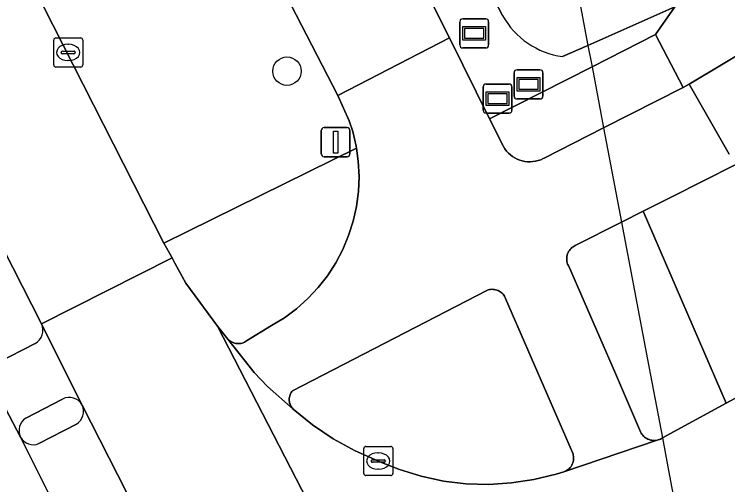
# Model space of a CAD drawing. Extents: x 158835 to 160077, y 386387 to 387778.
# Drawn here: x 159569.49 to 159594.01, y 386966.22 to 386982.37 of the extents above; entities that cross this region are included whole.
import ezdxf

# ---------------------------------------------------------------- set-up
doc = ezdxf.new("R2010")
doc.units = 0
for name, color, linetype in [('IMGEO_Berm_groen', 7, 'Continuous'), ('IMGEO_Boom', 7, 'Continuous'), ('IMGEO_Duiker', 7, 'Continuous'), ('IMGEO_Fietspad_gesloten', 7, 'Continuous'), ('IMGEO_Fietspad_open', 7, 'Continuous'), ('IMGEO_Groenvoorziening', 7, 'Continuous'), ('IMGEO_Kolk', 7, 'Continuous'), ('IMGEO_Lichtmast', 7, 'Continuous'), ('IMGEO_Oever', 7, 'Continuous'), ('IMGEO_Reclamebord', 7, 'Continuous'), ('IMGEO_Rijbaan_lokaal_gesloten', 7, 'Continuous'), ('IMGEO_Verkeerseiland_open', 7, 'Continuous'), ('IMGEO_Voetpad_open', 7, 'Continuous'), ('IMGEO_Wegwijzer', 7, 'Continuous')]:
    doc.layers.add(name, color=color, linetype=linetype)

msp = doc.modelspace()

# ---------------------------------------------------------------- linework, layer by layer
at = {"layer": 'IMGEO_Berm_groen'}
for points in [[(159565.625, 386992.203), (159574.634, 386974.512), (159581.251, 386977.77), (159581.241, 386977.841), (159581.123, 386978.348), (159581.006, 386978.716), (159580.616, 386979.582), (159570.06, 387000), (159551.287, 387036.313)], [(159570.424, 386971.741), (159562.522, 386987.258), (159560.215, 386991.01), (159557.582, 386994.542), (159554.644, 386997.824), (159553.335, 386999.112), (159552.354, 387000), (159548.726, 387002.975), (159544.519, 387005.62), (159540.092, 387007.879), (159535.481, 387009.734), (159531.503, 387010.965)], [(159568.903, 386970.406), (159570.203, 386971.068)]]:
    msp.add_lwpolyline(points, dxfattribs=at)
msp.add_lwpolyline([(159594.264, 386977.198), (159592.095, 386976.106), (159591.107, 386975.608), (159593.963, 386969.012), (159597.783, 386971.082)], close=True, dxfattribs=at)
msp.add_arc((159569.971, 386971.517), 0.505, 297.3391, 26.3026, dxfattribs=at)
at = {"layer": 'IMGEO_Boom'}
msp.add_circle((159578.862, 386980.419), 0.489, dxfattribs=at)
at = {"layer": 'IMGEO_Duiker'}
msp.add_lwpolyline([(159588.877, 386983.063), (159588.931, 386982.78), (159588.956, 386982.645), (159589.21, 386981.306), (159589.35, 386980.571), (159589.748, 386978.472), (159590.362, 386975.233), (159591.256, 386970.522), (159591.768, 386967.823), (159591.981, 386966.701), (159592.326, 386964.885)], dxfattribs=at)
at = {"layer": 'IMGEO_Fietspad_gesloten'}
for points in [[(159551.287, 387036.313), (159570.06, 387000), (159580.616, 386979.582), (159584.448, 386981.56), (159575.169, 387000), (159567.488, 387015.266), (159566.138, 387017.949), (159555.587, 387038.918)], [(159620.202, 387007.312), (159618.603, 387004.497), (159617.765, 387003.021), (159616.039, 387000), (159615.389, 386998.862), (159615.307, 386998.73), (159613.562, 386996.185), (159611.597, 386993.806), (159609.427, 386991.611), (159607.07, 386989.62), (159605.341, 386988.181), (159599.819, 386984.237), (159592.693, 386979.975), (159594.064, 386977.57)]]:
    msp.add_lwpolyline(points, dxfattribs=at)
at = {"layer": 'IMGEO_Fietspad_open'}
for points in [[(159594.064, 386977.57), (159592.693, 386979.975), (159592.482, 386979.862), (159589.748, 386978.472), (159587.707, 386977.435), (159587.672, 386977.416), (159587.587, 386977.378), (159587.5, 386977.348), (159587.41, 386977.326), (159587.319, 386977.312), (159587.227, 386977.306), (159587.134, 386977.308), (159587.043, 386977.319), (159586.952, 386977.337), (159586.864, 386977.364), (159586.778, 386977.399), (159586.696, 386977.441), (159586.617, 386977.49), (159586.544, 386977.546), (159586.476, 386977.608), (159586.413, 386977.676), (159586.357, 386977.75), (159586.308, 386977.828), (159585.821, 386978.785), (159584.448, 386981.56), (159580.616, 386979.582), (159581.006, 386978.716), (159581.123, 386978.348), (159581.241, 386977.841), (159581.251, 386977.77), (159581.313, 386977.327), (159581.339, 386976.807), (159581.319, 386976.288), (159581.252, 386975.772), (159581.14, 386975.265), (159580.982, 386974.77), (159580.781, 386974.29), (159580.538, 386973.831), (159580.255, 386973.395), (159579.934, 386972.986), (159579.578, 386972.607), (159579.19, 386972.262), (159578.772, 386971.953), (159578.328, 386971.682), (159577.476, 386971.154), (159577.441, 386971.132), (159577.402, 386971.111), (159577.361, 386971.094), (159577.319, 386971.08), (159577.276, 386971.07), (159577.232, 386971.065), (159577.188, 386971.063), (159577.144, 386971.065), (159577.1, 386971.071), (159577.056, 386971.081), (159577.014, 386971.095), (159576.974, 386971.112), (159576.935, 386971.133), (159576.898, 386971.158), (159576.863, 386971.185), (159576.831, 386971.216), (159577.735, 386970.071), (159578.194, 386969.584), (159579.081, 386968.808), (159579.051, 386968.84), (159579.025, 386968.872), (159579.003, 386968.907), (159578.983, 386968.943), (159578.967, 386968.982), (159578.955, 386969.021), (159578.946, 386969.061), (159578.94, 386969.102), (159578.939, 386969.143), (159578.941, 386969.185), (159578.946, 386969.226), (159578.956, 386969.266), (159578.968, 386969.305), (159578.985, 386969.343), (159579.004, 386969.379), (159579.027, 386969.414), (159579.053, 386969.446), (159585.731, 386972.887), (159585.78, 386972.905), (159585.821, 386972.916), (159585.864, 386972.923), (159585.907, 386972.927), (159585.951, 386972.926), (159585.994, 386972.922), (159586.036, 386972.914), (159586.078, 386972.902), (159586.119, 386972.886), (159586.157, 386972.867), (159586.195, 386972.845), (159586.229, 386972.819), (159586.262, 386972.79), (159586.292, 386972.759), (159586.318, 386972.725), (159586.342, 386972.688), (159586.362, 386972.65), (159586.379, 386972.61), (159588.678, 386967.318), (159588.695, 386967.268), (159588.706, 386967.226), (159588.713, 386967.182), (159588.715, 386967.138), (159588.714, 386967.094), (159588.709, 386967.05), (159588.7, 386967.007), (159588.687, 386966.964), (159588.67, 386966.923), (159588.65, 386966.884), (159588.627, 386966.847), (159588.6, 386966.812), (159588.57, 386966.779), (159588.537, 386966.749), (159588.502, 386966.723), (159588.464, 386966.699), (159588.425, 386966.679), (159588.384, 386966.663), (159591.586, 386967.747), (159591.536, 386967.739), (159591.49, 386967.736), (159591.445, 386967.737), (159591.4, 386967.742), (159591.356, 386967.751), (159591.313, 386967.764), (159591.271, 386967.78), (159591.231, 386967.801), (159591.192, 386967.825), (159591.156, 386967.852), (159591.123, 386967.883), (159591.092, 386967.916), (159591.065, 386967.952), (159591.041, 386967.99), (159591.02, 386968.03), (159590.154, 386970.039), (159588.536, 386973.74), (159588.529, 386973.755), (159588.511, 386973.796), (159588.496, 386973.838), (159588.486, 386973.881), (159588.479, 386973.926), (159588.477, 386973.97), (159588.479, 386974.015), (159588.484, 386974.06), (159588.494, 386974.103), (159588.507, 386974.146), (159588.524, 386974.187), (159588.545, 386974.227), (159588.569, 386974.265), (159588.596, 386974.3), (159588.627, 386974.333), (159588.66, 386974.363), (159588.696, 386974.39), (159588.734, 386974.413), (159588.774, 386974.433), (159590.362, 386975.233), (159591.107, 386975.608), (159592.095, 386976.106), (159594.264, 386977.198)], [(159573.35, 386965.965), (159571.82, 386968.951)], [(159571.626, 386968.293), (159570.335, 386967.627)], [(159569.703, 386967.855), (159571.159, 386964.946)]]:
    msp.add_lwpolyline(points, dxfattribs=at)
for centre, radius, start, end in [((159571.337, 386968.736), 0.529, 303.1605, 23.985), ((159570.141, 386968.078), 0.491, 207.0076, 293.3176)]:
    msp.add_arc(centre, radius, start, end, dxfattribs=at)
at = {"layer": 'IMGEO_Groenvoorziening'}
for points in [[(159554.476, 387041.125), (159555.587, 387038.918), (159566.138, 387017.949), (159569.594, 387019.589), (159570.891, 387016.893), (159567.488, 387015.266), (159575.169, 387000), (159584.448, 386981.56), (159585.821, 386978.785), (159589.35, 386980.571), (159591.536, 386981.677), (159592.191, 386982.624), (159589.21, 386981.306), (159588.337, 386980.92)], [(159586.274, 386982.327), (159574.147, 387005.576), (159573.701, 387006.454), (159571.631, 387011.374), (159573.743, 387012.464)]]:
    msp.add_lwpolyline(points, dxfattribs=at)
msp.add_lwpolyline([(159609.427, 386991.611), (159611.597, 386993.806), (159613.562, 386996.185), (159615.307, 386998.73), (159615.389, 386998.862), (159616.039, 387000), (159617.765, 387003.021), (159618.603, 387004.497), (159616.131, 387005.158), (159615.845, 387004.656), (159613.193, 387000), (159611.557, 386997.498), (159610.091, 386995.352), (159608.734, 386993.831), (159607.268, 386992.364), (159606.047, 386991.413), (159603.882, 386989.873), (159592.191, 386982.624), (159591.536, 386981.677), (159592.482, 386979.862), (159592.693, 386979.975), (159599.819, 386984.237), (159605.341, 386988.181), (159607.07, 386989.62)], close=True, dxfattribs=at)
msp.add_arc((159588.711, 386983.685), 2.79, 209.1197, 262.291, dxfattribs=at)
at = {"layer": 'IMGEO_Kolk'}
for p, q in [((159570.919, 386981.562), (159571.771, 386981.562)), ((159570.844, 386980.636), (159570.844, 386981.488)), ((159571.332, 386981.342), (159571.357, 386981.342)), ((159571.845, 386981.488), (159571.845, 386980.636)), ((159571.103, 386981.056), (159571.103, 386981.068)), ((159571.541, 386981.019), (159571.143, 386981.019)), ((159571.146, 386981.105), (159571.544, 386981.105)), ((159571.587, 386981.068), (159571.587, 386981.056)), ((159571.355, 386980.782), (159571.33, 386980.782)), ((159571.771, 386980.562), (159570.919, 386980.562)), ((159581.576, 386967.53), (159582.428, 386967.53)), ((159581.501, 386966.604), (159581.501, 386967.456)), ((159581.989, 386967.31), (159582.014, 386967.31)), ((159582.502, 386967.456), (159582.502, 386966.604)), ((159581.76, 386967.024), (159581.76, 386967.036)), ((159581.803, 386967.073), (159582.201, 386967.073)), ((159582.244, 386967.036), (159582.244, 386967.024)), ((159582.198, 386966.987), (159581.8, 386966.987)), ((159582.012, 386966.75), (159581.987, 386966.75)), ((159582.428, 386966.53), (159581.576, 386966.53))]:
    msp.add_line(p, q, dxfattribs=at)
for points in [[(159570.919, 386981.562), (159571.771, 386981.562)], [(159570.844, 386980.636), (159570.844, 386981.488)], [(159571.845, 386981.488), (159571.845, 386980.636)], [(159571.771, 386980.562), (159570.919, 386980.562)], [(159581.576, 386967.53), (159582.428, 386967.53)], [(159581.501, 386966.604), (159581.501, 386967.456)], [(159582.502, 386967.456), (159582.502, 386966.604)], [(159582.428, 386966.53), (159581.576, 386966.53)]]:
    msp.add_lwpolyline(points, dxfattribs=at)
for centre, radius, start, end in [((159570.921, 386981.486), 0.0765, 91.552, 178.448), ((159570.921, 386981.486), 0.0765, 91.552, 178.448), ((159571.769, 386981.486), 0.0765, 1.552, 88.448), ((159571.769, 386981.486), 0.0765, 1.552, 88.448), ((159571.143, 386981.065), 0.0403, 85.8775, 175.7526), ((159571.14, 386981.055), 0.0366, 178.938, 274.7102), ((159571.544, 386981.062), 0.043, 264.8664, 352.4533), ((159571.548, 386981.067), 0.0386, 1.7309, 96.639), ((159570.921, 386980.638), 0.0765, 181.552, 268.448), ((159570.921, 386980.638), 0.0765, 181.552, 268.448), ((159571.769, 386980.638), 0.0765, 271.552, 358.448), ((159571.769, 386980.638), 0.0765, 271.552, 358.448), ((159581.578, 386967.454), 0.0765, 91.552, 178.448), ((159581.578, 386967.454), 0.0765, 91.552, 178.448), ((159582.426, 386967.454), 0.0765, 1.552, 88.448), ((159582.426, 386967.454), 0.0765, 1.552, 88.448), ((159581.8, 386967.033), 0.0403, 85.8775, 175.7526), ((159582.205, 386967.035), 0.0386, 1.7309, 96.639), ((159581.797, 386967.023), 0.0366, 178.938, 274.7102), ((159582.201, 386967.03), 0.043, 264.8664, 352.4533), ((159581.578, 386966.606), 0.0765, 181.552, 268.448), ((159581.578, 386966.606), 0.0765, 181.552, 268.448), ((159582.426, 386966.606), 0.0765, 271.552, 358.448), ((159582.426, 386966.606), 0.0765, 271.552, 358.448)]:
    msp.add_arc(centre, radius, start, end, dxfattribs=at)
for centre, major_axis, ratio, start_param, end_param in [((159571.331, 386981.062), (-0.387, 0.002), 0.722429, 4.712389, 7.853982), ((159571.356, 386981.062), (-0.39, 0.002), 0.717154, 1.570796, 4.712389), ((159581.988, 386967.03), (-0.387, 0.002), 0.722429, 4.712389, 7.853982), ((159582.013, 386967.03), (-0.39, 0.002), 0.717154, 1.570796, 4.712389)]:
    msp.add_ellipse(centre, major_axis=major_axis, ratio=ratio, start_param=start_param, end_param=end_param, dxfattribs=at)
at = {"layer": 'IMGEO_Lichtmast'}
for p, q in [((159580.039, 386977.579), (159580.039, 386978.379)), ((159580.039, 386978.379), (159580.039, 386977.579)), ((159580.139, 386978.479), (159580.929, 386978.479)), ((159580.929, 386978.479), (159580.139, 386978.479)), ((159581.029, 386978.379), (159581.029, 386977.579)), ((159581.029, 386977.579), (159581.029, 386978.379)), ((159580.929, 386977.479), (159580.139, 386977.479)), ((159580.139, 386977.479), (159580.929, 386977.479))]:
    msp.add_line(p, q, dxfattribs=at)
msp.add_lwpolyline([(159580.459, 386978.354), (159580.609, 386978.354), (159580.609, 386977.604), (159580.459, 386977.604), (159580.459, 386978.354)], dxfattribs=at)
for centre, start, end in [((159580.139, 386978.379), 90, 180), ((159580.139, 386978.379), 90, 180), ((159580.929, 386978.379), 0, 90), ((159580.929, 386978.379), 360, 90), ((159580.139, 386977.579), 180, 270), ((159580.139, 386977.579), 180, 270), ((159580.929, 386977.579), 270, 0), ((159580.929, 386977.579), 270, 0)]:
    msp.add_arc(centre, 0.1, start, end, dxfattribs=at)
at = {"layer": 'IMGEO_Oever'}
for points in [[(159576.275, 387013.77), (159573.743, 387012.464), (159571.631, 387011.374), (159573.701, 387006.454), (159575.157, 387007.239), (159575.656, 387006.296), (159574.147, 387005.576), (159586.274, 386982.327)], [(159588.337, 386980.92), (159589.21, 386981.306), (159592.191, 386982.624), (159591.352, 386984.754), (159591.136, 386985.302), (159576.275, 387013.77)]]:
    msp.add_lwpolyline(points, dxfattribs=at)
msp.add_arc((159588.711, 386983.685), 2.79, 209.1197, 262.291, dxfattribs=at)
at = {"layer": 'IMGEO_Reclamebord'}
for p, q in [((159586.67, 386979.566), (159586.67, 386980.366)), ((159586.67, 386980.366), (159586.67, 386979.566)), ((159586.77, 386980.466), (159587.56, 386980.466)), ((159587.56, 386980.466), (159586.77, 386980.466)), ((159587.66, 386980.366), (159587.66, 386979.566)), ((159587.66, 386979.566), (159587.66, 386980.366)), ((159587.56, 386979.466), (159586.77, 386979.466)), ((159586.77, 386979.466), (159587.56, 386979.466))]:
    msp.add_line(p, q, dxfattribs=at)
for points in [[(159586.771, 386980.198), (159587.559, 386980.198), (159587.559, 386979.734), (159586.771, 386979.734), (159586.771, 386980.198)], [(159586.836, 386980.133), (159586.836, 386979.799), (159587.494, 386979.799), (159587.494, 386980.133), (159586.836, 386980.133)]]:
    msp.add_lwpolyline(points, dxfattribs=at)
for centre, start, end in [((159586.77, 386980.366), 90, 180), ((159586.77, 386980.366), 90, 180), ((159587.56, 386980.366), 0, 90), ((159587.56, 386980.366), 360, 90), ((159586.77, 386979.566), 180, 270), ((159586.77, 386979.566), 180, 270), ((159587.56, 386979.566), 270, 0), ((159587.56, 386979.566), 270, 0)]:
    msp.add_arc(centre, 0.1, start, end, dxfattribs=at)
at = {"layer": 'IMGEO_Rijbaan_lokaal_gesloten'}
for points in [[(159531.503, 387010.965), (159535.481, 387009.734), (159540.092, 387007.879), (159544.519, 387005.62), (159548.726, 387002.975), (159552.354, 387000), (159553.335, 386999.112), (159554.644, 386997.824), (159557.582, 386994.542), (159560.215, 386991.01), (159562.522, 386987.258), (159570.424, 386971.741), (159574.913, 386974.004), (159574.634, 386974.512), (159565.625, 386992.203)], [(159582.844, 386959.315), (159576.48, 386971.663), (159575.391, 386973.135), (159575.012, 386973.824), (159574.913, 386974.004), (159570.424, 386971.741), (159570.508, 386971.574), (159571.82, 386968.951), (159573.35, 386965.965)], [(159597.783, 386971.082), (159593.963, 386969.012), (159591.768, 386967.823), (159591.699, 386967.785), (159591.586, 386967.747), (159588.384, 386966.663), (159588.111, 386966.578), (159587.351, 386966.393), (159586.578, 386966.276), (159585.797, 386966.229), (159585.016, 386966.251), (159584.239, 386966.344), (159583.474, 386966.505), (159582.726, 386966.734), (159582.002, 386967.029), (159581.985, 386967.035), (159581.203, 386967.379), (159580.454, 386967.791), (159579.745, 386968.269), (159579.081, 386968.808), (159578.194, 386969.584), (159577.735, 386970.071), (159576.831, 386971.216), (159576.48, 386971.663), (159582.844, 386959.315)], [(159571.431, 386964.393), (159571.159, 386964.946), (159569.703, 386967.855), (159568.276, 386970.567), (159565.079, 386969), (159566.548, 386966.115), (159567.906, 386963.455), (159567.981, 386963.308), (159572.737, 386954.159), (159580.726, 386938.675), (159581.294, 386937.525), (159582.849, 386934.513), (159584.267, 386931.756), (159588.709, 386934.086), (159587.361, 386936.756), (159585.784, 386939.783), (159583.465, 386944.31)]]:
    msp.add_lwpolyline(points, dxfattribs=at)
at = {"layer": 'IMGEO_Verkeerseiland_open'}
msp.add_lwpolyline([(159579.081, 386968.808), (159579.745, 386968.269), (159580.454, 386967.791), (159581.203, 386967.379), (159581.985, 386967.035), (159582.002, 386967.029), (159582.726, 386966.734), (159583.474, 386966.505), (159584.239, 386966.344), (159585.016, 386966.251), (159585.797, 386966.229), (159586.578, 386966.276), (159587.351, 386966.393), (159588.111, 386966.578), (159588.384, 386966.663), (159588.425, 386966.679), (159588.464, 386966.699), (159588.502, 386966.723), (159588.537, 386966.749), (159588.57, 386966.779), (159588.6, 386966.812), (159588.627, 386966.847), (159588.65, 386966.884), (159588.67, 386966.923), (159588.687, 386966.964), (159588.7, 386967.007), (159588.709, 386967.05), (159588.714, 386967.094), (159588.715, 386967.138), (159588.713, 386967.182), (159588.706, 386967.226), (159588.695, 386967.268), (159588.678, 386967.318), (159586.379, 386972.61), (159586.362, 386972.65), (159586.342, 386972.688), (159586.318, 386972.725), (159586.292, 386972.759), (159586.262, 386972.79), (159586.229, 386972.819), (159586.195, 386972.845), (159586.157, 386972.867), (159586.119, 386972.886), (159586.078, 386972.902), (159586.036, 386972.914), (159585.994, 386972.922), (159585.951, 386972.926), (159585.907, 386972.927), (159585.864, 386972.923), (159585.821, 386972.916), (159585.78, 386972.905), (159585.731, 386972.887), (159579.053, 386969.446), (159579.027, 386969.414), (159579.004, 386969.379), (159578.985, 386969.343), (159578.968, 386969.305), (159578.956, 386969.266), (159578.946, 386969.226), (159578.941, 386969.185), (159578.939, 386969.143), (159578.94, 386969.102), (159578.946, 386969.061), (159578.955, 386969.021), (159578.967, 386968.982), (159578.983, 386968.943), (159579.003, 386968.907), (159579.025, 386968.872), (159579.051, 386968.84)], close=True, dxfattribs=at)
for points in [[(159571.147, 386969.159), (159569.881, 386968.5)], [(159570.335, 386967.627), (159571.626, 386968.293)]]:
    msp.add_lwpolyline(points, dxfattribs=at)
for centre, radius, start, end in [((159571.379, 386968.717), 0.499, 27.9745, 117.6765), ((159571.337, 386968.736), 0.529, 303.1605, 23.985), ((159570.149, 386968.079), 0.499, 122.4868, 206.6575), ((159570.141, 386968.078), 0.491, 207.0076, 293.3176)]:
    msp.add_arc(centre, radius, start, end, dxfattribs=at)
at = {"layer": 'IMGEO_Voetpad_open'}
for points in [[(159589.748, 386978.472), (159592.482, 386979.862), (159591.536, 386981.677), (159589.35, 386980.571), (159585.821, 386978.785), (159586.308, 386977.828), (159586.357, 386977.75), (159586.413, 386977.676), (159586.476, 386977.608), (159586.544, 386977.546), (159586.617, 386977.49), (159586.696, 386977.441), (159586.778, 386977.399), (159586.864, 386977.364), (159586.952, 386977.337), (159587.043, 386977.319), (159587.134, 386977.308), (159587.227, 386977.306), (159587.319, 386977.312), (159587.41, 386977.326), (159587.5, 386977.348), (159587.587, 386977.378), (159587.672, 386977.416), (159587.707, 386977.435)], [(159580.781, 386974.29), (159580.982, 386974.77), (159581.14, 386975.265), (159581.252, 386975.772), (159581.319, 386976.288), (159581.339, 386976.807), (159581.313, 386977.327), (159581.251, 386977.77), (159574.634, 386974.512), (159574.913, 386974.004), (159575.012, 386973.824), (159575.391, 386973.135), (159576.48, 386971.663), (159576.831, 386971.216), (159576.863, 386971.185), (159576.898, 386971.158), (159576.935, 386971.133), (159576.974, 386971.112), (159577.014, 386971.095), (159577.056, 386971.081), (159577.1, 386971.071), (159577.144, 386971.065), (159577.188, 386971.063), (159577.232, 386971.065), (159577.276, 386971.07), (159577.319, 386971.08), (159577.361, 386971.094), (159577.402, 386971.111), (159577.441, 386971.132), (159577.476, 386971.154), (159578.328, 386971.682), (159578.772, 386971.953), (159579.19, 386972.262), (159579.578, 386972.607), (159579.934, 386972.986), (159580.255, 386973.395), (159580.538, 386973.831)], [(159591.107, 386975.608), (159590.362, 386975.233), (159588.774, 386974.433), (159588.734, 386974.413), (159588.696, 386974.39), (159588.66, 386974.363), (159588.627, 386974.333), (159588.596, 386974.3), (159588.569, 386974.265), (159588.545, 386974.227), (159588.524, 386974.187), (159588.507, 386974.146), (159588.494, 386974.103), (159588.484, 386974.06), (159588.479, 386974.015), (159588.477, 386973.97), (159588.479, 386973.926), (159588.486, 386973.881), (159588.496, 386973.838), (159588.511, 386973.796), (159588.529, 386973.755), (159588.536, 386973.74), (159590.154, 386970.039), (159591.02, 386968.03), (159591.041, 386967.99), (159591.065, 386967.952), (159591.092, 386967.916), (159591.123, 386967.883), (159591.156, 386967.852), (159591.192, 386967.825), (159591.231, 386967.801), (159591.271, 386967.78), (159591.313, 386967.764), (159591.356, 386967.751), (159591.4, 386967.742), (159591.445, 386967.737), (159591.49, 386967.736), (159591.536, 386967.739), (159591.586, 386967.747), (159591.699, 386967.785), (159591.768, 386967.823), (159593.963, 386969.012)]]:
    msp.add_lwpolyline(points, close=True, dxfattribs=at)
for points in [[(159570.508, 386971.574), (159570.424, 386971.741)], [(159571.82, 386968.951), (159570.508, 386971.574)], [(159570.203, 386971.068), (159568.903, 386970.406)], [(159568.276, 386970.567), (159569.703, 386967.855)], [(159569.881, 386968.5), (159571.147, 386969.159)]]:
    msp.add_lwpolyline(points, dxfattribs=at)
for centre, radius, start, end in [((159569.971, 386971.517), 0.505, 297.3391, 26.3026), ((159571.379, 386968.717), 0.499, 27.9745, 117.6765), ((159570.149, 386968.079), 0.499, 122.4868, 206.6575)]:
    msp.add_arc(centre, radius, start, end, dxfattribs=at)
at = {"layer": 'IMGEO_Wegwijzer'}
for p, q in [((159584.803, 386981.318), (159584.803, 386982.118)), ((159584.803, 386982.118), (159584.803, 386981.318)), ((159584.903, 386982.218), (159585.693, 386982.218)), ((159585.693, 386982.218), (159584.903, 386982.218)), ((159585.793, 386982.118), (159585.793, 386981.318)), ((159585.793, 386981.318), (159585.793, 386982.118)), ((159585.693, 386981.218), (159584.903, 386981.218)), ((159584.903, 386981.218), (159585.693, 386981.218)), ((159585.605, 386979.077), (159585.605, 386979.877)), ((159585.605, 386979.877), (159585.605, 386979.077)), ((159585.705, 386979.977), (159586.495, 386979.977)), ((159586.495, 386979.977), (159585.705, 386979.977)), ((159586.595, 386979.877), (159586.595, 386979.077)), ((159586.595, 386979.077), (159586.595, 386979.877)), ((159586.495, 386978.977), (159585.705, 386978.977)), ((159585.705, 386978.977), (159586.495, 386978.977))]:
    msp.add_line(p, q, dxfattribs=at)
for points in [[(159584.904, 386981.95), (159585.692, 386981.95), (159585.692, 386981.486), (159584.904, 386981.486), (159584.904, 386981.95)], [(159584.969, 386981.885), (159584.969, 386981.551), (159585.627, 386981.551), (159585.627, 386981.885), (159584.969, 386981.885)], [(159585.706, 386979.709), (159586.494, 386979.709), (159586.494, 386979.245), (159585.706, 386979.245), (159585.706, 386979.709)], [(159585.771, 386979.644), (159585.771, 386979.31), (159586.429, 386979.31), (159586.429, 386979.644), (159585.771, 386979.644)]]:
    msp.add_lwpolyline(points, dxfattribs=at)
for centre, start, end in [((159584.903, 386982.118), 90, 180), ((159584.903, 386982.118), 90, 180), ((159585.693, 386982.118), 0, 90), ((159585.693, 386982.118), 360, 90), ((159584.903, 386981.318), 180, 270), ((159584.903, 386981.318), 180, 270), ((159585.693, 386981.318), 270, 0), ((159585.693, 386981.318), 270, 0), ((159585.705, 386979.877), 90, 180), ((159585.705, 386979.877), 90, 180), ((159586.495, 386979.877), 0, 90), ((159586.495, 386979.877), 360, 90), ((159585.705, 386979.077), 180, 270), ((159585.705, 386979.077), 180, 270), ((159586.495, 386979.077), 270, 0), ((159586.495, 386979.077), 270, 0)]:
    msp.add_arc(centre, 0.1, start, end, dxfattribs=at)

doc.saveas('drawing.dxf')
